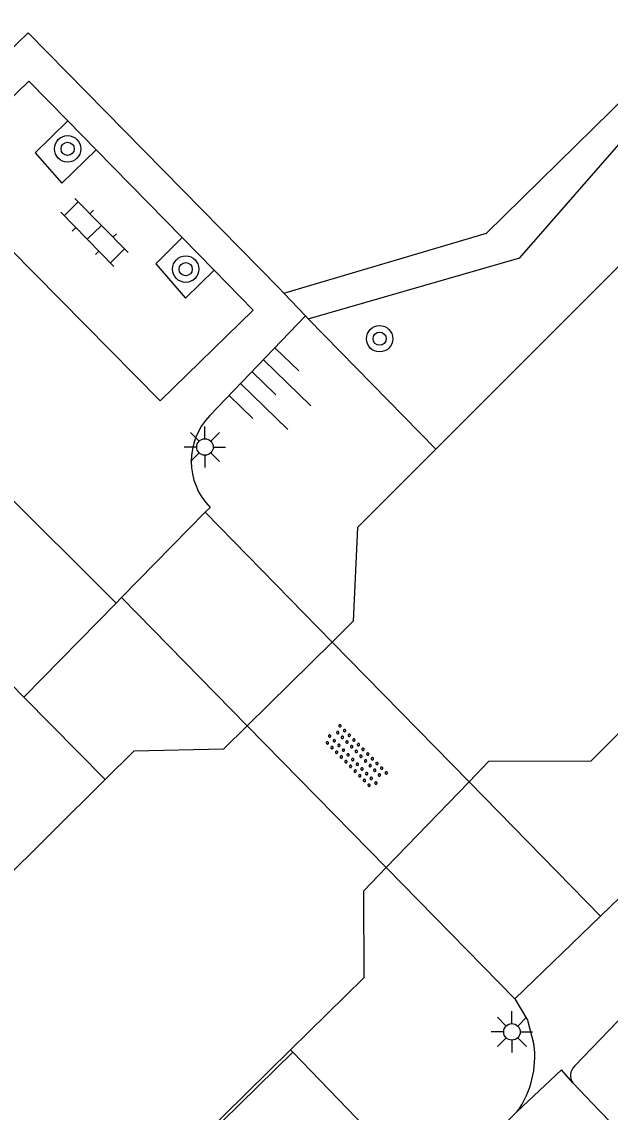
# Model space of a CAD drawing. Extents: x 128000 to 131008, y 398996 to 402500.
# Drawn here: x 129389.05 to 129406.89, y 399421.02 to 399454.05 of the extents above; entities that cross this region are included whole.
import ezdxf

# ---------------------------------------------------------------- set-up
doc = ezdxf.new("R2010")
doc.units = 0
for name, color, linetype in [('gg-afsc-erfafscheiding', 7, 'Continuous'), ('gg-afsc-muur', 7, 'Continuous'), ('gg-bbg-luifel en loopbrug', 7, 'Continuous'), ('gg-knt-verharding', 7, 'Continuous'), ('gg-kntw-beschoeiing', 7, 'Continuous'), ('gg-kwrk-kunstwerk niveau 01', 7, 'Continuous'), ('gt-grn-groengrens', 7, 'Continuous'), ('gt-grn-vlakafsluiter', 7, 'Continuous'), ('gt-symb-boom', 7, 'Continuous'), ('gt-symb-klinker verharding', 7, 'Continuous'), ('gt-symb-lichtmast', 7, 'Continuous'), ('gt-symb-overige verharding', 7, 'Continuous'), ('gt-symb-talud symbool', 7, 'Continuous')]:
    doc.layers.add(name, color=color, linetype=linetype)

# ---------------------------------------------------------------- blocks, each defined once
blk = doc.blocks.new('gt0-BOOM')
at = {"layer": 'gt-symb-boom'}
for radius in [0.4, 0.2]:
    blk.add_circle((0, 0), radius, dxfattribs=at)
blk = doc.blocks.new('gt0-KL1')
at = {"layer": 'gt-symb-klinker verharding'}
for p, q in [((-0.5, 0.3), (-0.5, 0.45)), ((0.5, 0.3), (0.5, 0.45)), ((-1.15, 0.3), (1.15, 0.3)), ((-1, -0.3), (-1, 0.3)), ((0, -0.3), (0, 0.3)), ((1, -0.3), (1, 0.3)), ((-1.15, -0.3), (1.15, -0.3)), ((-0.5, -0.45), (-0.5, -0.3)), ((0.5, -0.45), (0.5, -0.3))]:
    blk.add_line(p, q, dxfattribs=at)
blk = doc.blocks.new('gt0-OVH')
at = {"layer": 'gt-symb-overige verharding'}
for points in [[(-0.972, 0.298), (-0.967, 0.308), (-0.965, 0.319), (-0.966, 0.33), (-0.971, 0.34), (-0.978, 0.348), (-0.988, 0.353), (-0.999, 0.355), (-1.01, 0.354), (-1.02, 0.349), (-1.028, 0.342), (-1.033, 0.332), (-1.035, 0.321), (-1.034, 0.31), (-1.029, 0.3), (-1.022, 0.292), (-1.012, 0.287), (-1.001, 0.285), (-0.99, 0.286), (-0.98, 0.291)], [(-0.772, 0.298), (-0.767, 0.308), (-0.765, 0.319), (-0.766, 0.33), (-0.771, 0.34), (-0.778, 0.348), (-0.788, 0.353), (-0.799, 0.355), (-0.81, 0.354), (-0.82, 0.349), (-0.828, 0.342), (-0.833, 0.332), (-0.835, 0.321), (-0.834, 0.31), (-0.829, 0.3), (-0.822, 0.292), (-0.812, 0.287), (-0.801, 0.285), (-0.79, 0.286), (-0.78, 0.291)], [(-0.572, 0.298), (-0.567, 0.308), (-0.565, 0.319), (-0.566, 0.33), (-0.571, 0.34), (-0.578, 0.348), (-0.588, 0.353), (-0.599, 0.355), (-0.61, 0.354), (-0.62, 0.349), (-0.628, 0.342), (-0.633, 0.332), (-0.635, 0.321), (-0.634, 0.31), (-0.629, 0.3), (-0.622, 0.292), (-0.612, 0.287), (-0.601, 0.285), (-0.59, 0.286), (-0.58, 0.291)], [(-0.372, 0.298), (-0.367, 0.308), (-0.365, 0.319), (-0.366, 0.33), (-0.371, 0.34), (-0.378, 0.348), (-0.388, 0.353), (-0.399, 0.355), (-0.41, 0.354), (-0.42, 0.349), (-0.428, 0.342), (-0.433, 0.332), (-0.435, 0.321), (-0.434, 0.31), (-0.429, 0.3), (-0.422, 0.292), (-0.412, 0.287), (-0.401, 0.285), (-0.39, 0.286), (-0.38, 0.291)], [(-0.172, 0.298), (-0.167, 0.308), (-0.165, 0.319), (-0.166, 0.33), (-0.171, 0.34), (-0.178, 0.348), (-0.188, 0.353), (-0.199, 0.355), (-0.21, 0.354), (-0.22, 0.349), (-0.228, 0.342), (-0.233, 0.332), (-0.235, 0.321), (-0.234, 0.31), (-0.229, 0.3), (-0.222, 0.292), (-0.212, 0.287), (-0.201, 0.285), (-0.19, 0.286), (-0.18, 0.291)], [(0.028, 0.298), (0.033, 0.308), (0.035, 0.319), (0.034, 0.33), (0.029, 0.34), (0.022, 0.348), (0.012, 0.353), (0.001, 0.355), (-0.01, 0.354), (-0.02, 0.349), (-0.028, 0.342), (-0.033, 0.332), (-0.035, 0.321), (-0.034, 0.31), (-0.029, 0.3), (-0.022, 0.292), (-0.012, 0.287), (-0.001, 0.285), (0.01, 0.286), (0.02, 0.291)], [(0.228, 0.298), (0.233, 0.308), (0.235, 0.319), (0.234, 0.33), (0.229, 0.34), (0.222, 0.348), (0.212, 0.353), (0.201, 0.355), (0.19, 0.354), (0.18, 0.349), (0.172, 0.342), (0.167, 0.332), (0.165, 0.321), (0.166, 0.31), (0.171, 0.3), (0.178, 0.292), (0.188, 0.287), (0.199, 0.285), (0.21, 0.286), (0.22, 0.291)], [(0.428, 0.298), (0.433, 0.308), (0.435, 0.319), (0.434, 0.33), (0.429, 0.34), (0.422, 0.348), (0.412, 0.353), (0.401, 0.355), (0.39, 0.354), (0.38, 0.349), (0.372, 0.342), (0.367, 0.332), (0.365, 0.321), (0.366, 0.31), (0.371, 0.3), (0.378, 0.292), (0.388, 0.287), (0.399, 0.285), (0.41, 0.286), (0.42, 0.291)], [(0.628, 0.298), (0.633, 0.308), (0.635, 0.319), (0.634, 0.33), (0.629, 0.34), (0.622, 0.348), (0.612, 0.353), (0.601, 0.355), (0.59, 0.354), (0.58, 0.349), (0.572, 0.342), (0.567, 0.332), (0.565, 0.321), (0.566, 0.31), (0.571, 0.3), (0.578, 0.292), (0.588, 0.287), (0.599, 0.285), (0.61, 0.286), (0.62, 0.291)], [(0.828, 0.298), (0.833, 0.308), (0.835, 0.319), (0.834, 0.33), (0.829, 0.34), (0.822, 0.348), (0.812, 0.353), (0.801, 0.355), (0.79, 0.354), (0.78, 0.349), (0.772, 0.342), (0.767, 0.332), (0.765, 0.321), (0.766, 0.31), (0.771, 0.3), (0.778, 0.292), (0.788, 0.287), (0.799, 0.285), (0.81, 0.286), (0.82, 0.291)], [(1.028, 0.298), (1.033, 0.308), (1.035, 0.319), (1.034, 0.33), (1.029, 0.34), (1.022, 0.348), (1.012, 0.353), (1.001, 0.355), (0.99, 0.354), (0.98, 0.349), (0.972, 0.342), (0.967, 0.332), (0.965, 0.321), (0.966, 0.31), (0.971, 0.3), (0.978, 0.292), (0.988, 0.287), (0.999, 0.285), (1.01, 0.286), (1.02, 0.291)], [(-0.872, 0.106), (-0.867, 0.116), (-0.865, 0.126), (-0.866, 0.137), (-0.871, 0.147), (-0.878, 0.156), (-0.888, 0.161), (-0.899, 0.163), (-0.91, 0.162), (-0.92, 0.157), (-0.928, 0.15), (-0.933, 0.14), (-0.935, 0.129), (-0.934, 0.118), (-0.929, 0.108), (-0.922, 0.1), (-0.912, 0.095), (-0.901, 0.092), (-0.89, 0.094), (-0.88, 0.098)], [(-0.672, 0.106), (-0.667, 0.116), (-0.665, 0.126), (-0.666, 0.137), (-0.671, 0.147), (-0.678, 0.156), (-0.688, 0.161), (-0.699, 0.163), (-0.71, 0.162), (-0.72, 0.157), (-0.728, 0.15), (-0.733, 0.14), (-0.735, 0.129), (-0.734, 0.118), (-0.729, 0.108), (-0.722, 0.1), (-0.712, 0.095), (-0.701, 0.092), (-0.69, 0.094), (-0.68, 0.098)], [(-0.472, 0.106), (-0.467, 0.116), (-0.465, 0.126), (-0.466, 0.137), (-0.471, 0.147), (-0.478, 0.156), (-0.488, 0.161), (-0.499, 0.163), (-0.51, 0.162), (-0.52, 0.157), (-0.528, 0.15), (-0.533, 0.14), (-0.535, 0.129), (-0.534, 0.118), (-0.529, 0.108), (-0.522, 0.1), (-0.512, 0.095), (-0.501, 0.092), (-0.49, 0.094), (-0.48, 0.098)], [(-0.272, 0.106), (-0.267, 0.116), (-0.265, 0.126), (-0.266, 0.137), (-0.271, 0.147), (-0.278, 0.156), (-0.288, 0.161), (-0.299, 0.163), (-0.31, 0.162), (-0.32, 0.157), (-0.328, 0.15), (-0.333, 0.14), (-0.335, 0.129), (-0.334, 0.118), (-0.329, 0.108), (-0.322, 0.1), (-0.312, 0.095), (-0.301, 0.092), (-0.29, 0.094), (-0.28, 0.098)], [(-0.072, 0.106), (-0.067, 0.116), (-0.065, 0.126), (-0.066, 0.137), (-0.071, 0.147), (-0.078, 0.156), (-0.088, 0.161), (-0.099, 0.163), (-0.11, 0.162), (-0.12, 0.157), (-0.128, 0.15), (-0.133, 0.14), (-0.135, 0.129), (-0.134, 0.118), (-0.129, 0.108), (-0.122, 0.1), (-0.112, 0.095), (-0.101, 0.092), (-0.09, 0.094), (-0.08, 0.098)], [(0.128, 0.106), (0.133, 0.116), (0.135, 0.126), (0.134, 0.137), (0.129, 0.147), (0.122, 0.156), (0.112, 0.161), (0.101, 0.163), (0.09, 0.162), (0.08, 0.157), (0.072, 0.15), (0.067, 0.14), (0.065, 0.129), (0.066, 0.118), (0.071, 0.108), (0.078, 0.1), (0.088, 0.095), (0.099, 0.092), (0.11, 0.094), (0.12, 0.098)], [(0.328, 0.106), (0.333, 0.116), (0.335, 0.126), (0.334, 0.137), (0.329, 0.147), (0.322, 0.156), (0.312, 0.161), (0.301, 0.163), (0.29, 0.162), (0.28, 0.157), (0.272, 0.15), (0.267, 0.14), (0.265, 0.129), (0.266, 0.118), (0.271, 0.108), (0.278, 0.1), (0.288, 0.095), (0.299, 0.092), (0.31, 0.094), (0.32, 0.098)], [(0.528, 0.106), (0.533, 0.116), (0.535, 0.126), (0.534, 0.137), (0.529, 0.147), (0.522, 0.156), (0.512, 0.161), (0.501, 0.163), (0.49, 0.162), (0.48, 0.157), (0.472, 0.15), (0.467, 0.14), (0.465, 0.129), (0.466, 0.118), (0.471, 0.108), (0.478, 0.1), (0.488, 0.095), (0.499, 0.092), (0.51, 0.094), (0.52, 0.098)], [(0.728, 0.106), (0.733, 0.116), (0.735, 0.126), (0.734, 0.137), (0.729, 0.147), (0.722, 0.156), (0.712, 0.161), (0.701, 0.163), (0.69, 0.162), (0.68, 0.157), (0.672, 0.15), (0.667, 0.14), (0.665, 0.129), (0.666, 0.118), (0.671, 0.108), (0.678, 0.1), (0.688, 0.095), (0.699, 0.092), (0.71, 0.094), (0.72, 0.098)], [(0.928, 0.106), (0.933, 0.116), (0.935, 0.126), (0.934, 0.137), (0.929, 0.147), (0.922, 0.156), (0.912, 0.161), (0.901, 0.163), (0.89, 0.162), (0.88, 0.157), (0.872, 0.15), (0.867, 0.14), (0.865, 0.129), (0.866, 0.118), (0.871, 0.108), (0.878, 0.1), (0.888, 0.095), (0.899, 0.092), (0.91, 0.094), (0.92, 0.098)], [(-0.972, -0.142), (-0.967, -0.132), (-0.965, -0.121), (-0.966, -0.11), (-0.971, -0.1), (-0.978, -0.092), (-0.988, -0.087), (-0.999, -0.085), (-1.01, -0.086), (-1.02, -0.091), (-1.028, -0.098), (-1.033, -0.108), (-1.035, -0.119), (-1.034, -0.13), (-1.029, -0.14), (-1.022, -0.148), (-1.012, -0.153), (-1.001, -0.155), (-0.99, -0.154), (-0.98, -0.149)], [(-0.872, -0.334), (-0.867, -0.324), (-0.865, -0.314), (-0.866, -0.303), (-0.871, -0.293), (-0.878, -0.284), (-0.888, -0.279), (-0.899, -0.277), (-0.91, -0.278), (-0.92, -0.283), (-0.928, -0.29), (-0.933, -0.3), (-0.935, -0.311), (-0.934, -0.322), (-0.929, -0.332), (-0.922, -0.34), (-0.912, -0.345), (-0.901, -0.348), (-0.89, -0.346), (-0.88, -0.342)], [(-0.772, -0.142), (-0.767, -0.132), (-0.765, -0.121), (-0.766, -0.11), (-0.771, -0.1), (-0.778, -0.092), (-0.788, -0.087), (-0.799, -0.085), (-0.81, -0.086), (-0.82, -0.091), (-0.828, -0.098), (-0.833, -0.108), (-0.835, -0.119), (-0.834, -0.13), (-0.829, -0.14), (-0.822, -0.148), (-0.812, -0.153), (-0.801, -0.155), (-0.79, -0.154), (-0.78, -0.149)], [(-0.672, -0.334), (-0.667, -0.324), (-0.665, -0.314), (-0.666, -0.303), (-0.671, -0.293), (-0.678, -0.284), (-0.688, -0.279), (-0.699, -0.277), (-0.71, -0.278), (-0.72, -0.283), (-0.728, -0.29), (-0.733, -0.3), (-0.735, -0.311), (-0.734, -0.322), (-0.729, -0.332), (-0.722, -0.34), (-0.712, -0.345), (-0.701, -0.348), (-0.69, -0.346), (-0.68, -0.342)], [(-0.572, -0.142), (-0.567, -0.132), (-0.565, -0.121), (-0.566, -0.11), (-0.571, -0.1), (-0.578, -0.092), (-0.588, -0.087), (-0.599, -0.085), (-0.61, -0.086), (-0.62, -0.091), (-0.628, -0.098), (-0.633, -0.108), (-0.635, -0.119), (-0.634, -0.13), (-0.629, -0.14), (-0.622, -0.148), (-0.612, -0.153), (-0.601, -0.155), (-0.59, -0.154), (-0.58, -0.149)], [(-0.472, -0.334), (-0.467, -0.324), (-0.465, -0.314), (-0.466, -0.303), (-0.471, -0.293), (-0.478, -0.284), (-0.488, -0.279), (-0.499, -0.277), (-0.51, -0.278), (-0.52, -0.283), (-0.528, -0.29), (-0.533, -0.3), (-0.535, -0.311), (-0.534, -0.322), (-0.529, -0.332), (-0.522, -0.34), (-0.512, -0.345), (-0.501, -0.348), (-0.49, -0.346), (-0.48, -0.342)], [(-0.372, -0.142), (-0.367, -0.132), (-0.365, -0.121), (-0.366, -0.11), (-0.371, -0.1), (-0.378, -0.092), (-0.388, -0.087), (-0.399, -0.085), (-0.41, -0.086), (-0.42, -0.091), (-0.428, -0.098), (-0.433, -0.108), (-0.435, -0.119), (-0.434, -0.13), (-0.429, -0.14), (-0.422, -0.148), (-0.412, -0.153), (-0.401, -0.155), (-0.39, -0.154), (-0.38, -0.149)], [(-0.272, -0.334), (-0.267, -0.324), (-0.265, -0.314), (-0.266, -0.303), (-0.271, -0.293), (-0.278, -0.284), (-0.288, -0.279), (-0.299, -0.277), (-0.31, -0.278), (-0.32, -0.283), (-0.328, -0.29), (-0.333, -0.3), (-0.335, -0.311), (-0.334, -0.322), (-0.329, -0.332), (-0.322, -0.34), (-0.312, -0.345), (-0.301, -0.348), (-0.29, -0.346), (-0.28, -0.342)], [(-0.172, -0.142), (-0.167, -0.132), (-0.165, -0.121), (-0.166, -0.11), (-0.171, -0.1), (-0.178, -0.092), (-0.188, -0.087), (-0.199, -0.085), (-0.21, -0.086), (-0.22, -0.091), (-0.228, -0.098), (-0.233, -0.108), (-0.235, -0.119), (-0.234, -0.13), (-0.229, -0.14), (-0.222, -0.148), (-0.212, -0.153), (-0.201, -0.155), (-0.19, -0.154), (-0.18, -0.149)], [(-0.072, -0.334), (-0.067, -0.324), (-0.065, -0.314), (-0.066, -0.303), (-0.071, -0.293), (-0.078, -0.284), (-0.088, -0.279), (-0.099, -0.277), (-0.11, -0.278), (-0.12, -0.283), (-0.128, -0.29), (-0.133, -0.3), (-0.135, -0.311), (-0.134, -0.322), (-0.129, -0.332), (-0.122, -0.34), (-0.112, -0.345), (-0.101, -0.348), (-0.09, -0.346), (-0.08, -0.342)], [(0.028, -0.142), (0.033, -0.132), (0.035, -0.121), (0.034, -0.11), (0.029, -0.1), (0.022, -0.092), (0.012, -0.087), (0.001, -0.085), (-0.01, -0.086), (-0.02, -0.091), (-0.028, -0.098), (-0.033, -0.108), (-0.035, -0.119), (-0.034, -0.13), (-0.029, -0.14), (-0.022, -0.148), (-0.012, -0.153), (-0.001, -0.155), (0.01, -0.154), (0.02, -0.149)], [(0.128, -0.334), (0.133, -0.324), (0.135, -0.314), (0.134, -0.303), (0.129, -0.293), (0.122, -0.284), (0.112, -0.279), (0.101, -0.277), (0.09, -0.278), (0.08, -0.283), (0.072, -0.29), (0.067, -0.3), (0.065, -0.311), (0.066, -0.322), (0.071, -0.332), (0.078, -0.34), (0.088, -0.345), (0.099, -0.348), (0.11, -0.346), (0.12, -0.342)], [(0.228, -0.142), (0.233, -0.132), (0.235, -0.121), (0.234, -0.11), (0.229, -0.1), (0.222, -0.092), (0.212, -0.087), (0.201, -0.085), (0.19, -0.086), (0.18, -0.091), (0.172, -0.098), (0.167, -0.108), (0.165, -0.119), (0.166, -0.13), (0.171, -0.14), (0.178, -0.148), (0.188, -0.153), (0.199, -0.155), (0.21, -0.154), (0.22, -0.149)], [(0.328, -0.334), (0.333, -0.324), (0.335, -0.314), (0.334, -0.303), (0.329, -0.293), (0.322, -0.284), (0.312, -0.279), (0.301, -0.277), (0.29, -0.278), (0.28, -0.283), (0.272, -0.29), (0.267, -0.3), (0.265, -0.311), (0.266, -0.322), (0.271, -0.332), (0.278, -0.34), (0.288, -0.345), (0.299, -0.348), (0.31, -0.346), (0.32, -0.342)], [(0.428, -0.142), (0.433, -0.132), (0.435, -0.121), (0.434, -0.11), (0.429, -0.1), (0.422, -0.092), (0.412, -0.087), (0.401, -0.085), (0.39, -0.086), (0.38, -0.091), (0.372, -0.098), (0.367, -0.108), (0.365, -0.119), (0.366, -0.13), (0.371, -0.14), (0.378, -0.148), (0.388, -0.153), (0.399, -0.155), (0.41, -0.154), (0.42, -0.149)], [(0.528, -0.334), (0.533, -0.324), (0.535, -0.314), (0.534, -0.303), (0.529, -0.293), (0.522, -0.284), (0.512, -0.279), (0.501, -0.277), (0.49, -0.278), (0.48, -0.283), (0.472, -0.29), (0.467, -0.3), (0.465, -0.311), (0.466, -0.322), (0.471, -0.332), (0.478, -0.34), (0.488, -0.345), (0.499, -0.348), (0.51, -0.346), (0.52, -0.342)], [(0.628, -0.142), (0.633, -0.132), (0.635, -0.121), (0.634, -0.11), (0.629, -0.1), (0.622, -0.092), (0.612, -0.087), (0.601, -0.085), (0.59, -0.086), (0.58, -0.091), (0.572, -0.098), (0.567, -0.108), (0.565, -0.119), (0.566, -0.13), (0.571, -0.14), (0.578, -0.148), (0.588, -0.153), (0.599, -0.155), (0.61, -0.154), (0.62, -0.149)], [(0.728, -0.334), (0.733, -0.324), (0.735, -0.314), (0.734, -0.303), (0.729, -0.293), (0.722, -0.284), (0.712, -0.279), (0.701, -0.277), (0.69, -0.278), (0.68, -0.283), (0.672, -0.29), (0.667, -0.3), (0.665, -0.311), (0.666, -0.322), (0.671, -0.332), (0.678, -0.34), (0.688, -0.345), (0.699, -0.348), (0.71, -0.346), (0.72, -0.342)], [(0.828, -0.142), (0.833, -0.132), (0.835, -0.121), (0.834, -0.11), (0.829, -0.1), (0.822, -0.092), (0.812, -0.087), (0.801, -0.085), (0.79, -0.086), (0.78, -0.091), (0.772, -0.098), (0.767, -0.108), (0.765, -0.119), (0.766, -0.13), (0.771, -0.14), (0.778, -0.148), (0.788, -0.153), (0.799, -0.155), (0.81, -0.154), (0.82, -0.149)], [(0.928, -0.334), (0.933, -0.324), (0.935, -0.314), (0.934, -0.303), (0.929, -0.293), (0.922, -0.284), (0.912, -0.279), (0.901, -0.277), (0.89, -0.278), (0.88, -0.283), (0.872, -0.29), (0.867, -0.3), (0.865, -0.311), (0.866, -0.322), (0.871, -0.332), (0.878, -0.34), (0.888, -0.345), (0.899, -0.348), (0.91, -0.346), (0.92, -0.342)], [(1.028, -0.142), (1.033, -0.132), (1.035, -0.121), (1.034, -0.11), (1.029, -0.1), (1.022, -0.092), (1.012, -0.087), (1.001, -0.085), (0.99, -0.086), (0.98, -0.091), (0.972, -0.098), (0.967, -0.108), (0.965, -0.119), (0.966, -0.13), (0.971, -0.14), (0.978, -0.148), (0.988, -0.153), (0.999, -0.155), (1.01, -0.154), (1.02, -0.149)]]:
    blk.add_lwpolyline(points, close=True, dxfattribs=at)
blk = doc.blocks.new('gt0-LMAST')
at = {"layer": 'gt-symb-lichtmast'}
for p, q in [((-0.182, 0.173), (-0.447, 0.438)), ((-0.005, 0.246), (-0.005, 0.621)), ((0.172, 0.173), (0.437, 0.438)), ((-0.255, -0.004), (-0.63, -0.004)), ((-0.182, -0.181), (-0.447, -0.446)), ((-0.005, -0.254), (-0.005, -0.629)), ((0.437, -0.446), (0.172, -0.181)), ((0.245, -0.004), (0.62, -0.004))]:
    blk.add_line(p, q, dxfattribs=at)
blk.add_circle((-0.005, -0.004), 0.25, dxfattribs=at)
blk = doc.blocks.new('gt0-TALUD_1')
at = {"layer": 'gt-symb-talud symbool'}
for p, q in [((-1, -1), (-1, 0)), ((-0.5, -2), (-0.5, 0)), ((0.5, -2), (0.5, 0)), ((1, -1), (1, 0)), ((0, -1), (0, 0))]:
    blk.add_line(p, q, dxfattribs=at)

msp = doc.modelspace()

# ---------------------------------------------------------------- linework, layer by layer
at = {"layer": 'gg-afsc-erfafscheiding'}
for p, q in [((129389.116, 399433.596), (129380.416, 399442.443)), ((129391.576, 399431.094), (129389.116, 399433.596)), ((129397.273, 399422.836), (129397.2, 399422.911))]:
    msp.add_line(p, q, dxfattribs=at)
msp.add_lwpolyline([(129396.992, 399445.835), (129403.142, 399447.645), (129407.466, 399451.884), (129411.386, 399464.04), (129411.987, 399466.453)], dxfattribs=at)
at = {"layer": 'gg-afsc-muur'}
msp.add_lwpolyline([(129386.18, 399451.212), (129386.415, 399450.993), (129389.243, 399453.716), (129396.846, 399445.989)], dxfattribs=at)
at = {"layer": 'gg-bbg-luifel en loopbrug'}
msp.add_line((129400.451, 399419.549), (129397.273, 399422.836), dxfattribs=at)
msp.add_lwpolyline([(129400.451, 399419.549), (129396.735, 399415.907), (129393.535, 399419.172), (129397.273, 399422.836)], dxfattribs=at)
at = {"layer": 'gg-knt-verharding'}
for p, q in [((129389.264, 399452.254), (129390.447, 399451.049)), ((129390.447, 399451.049), (129391.305, 399450.174)), ((129391.305, 399450.174), (129393.912, 399447.518)), ((129393.912, 399447.518), (129394.883, 399446.53)), ((129394.883, 399446.53), (129396.071, 399445.319)), ((129396.846, 399445.989), (129396.992, 399445.835)), ((129396.992, 399445.835), (129397.65, 399445.14)), ((129397.65, 399445.14), (129394.75, 399442.12)), ((129391.91, 399436.44), (129387.97, 399440.37)), ((129394.759, 399439.34), (129394.616, 399439.194)), ((129392.078, 399436.611), (129391.91, 399436.44)), ((129407.187, 399427.538), (129406.589, 399426.961)), ((129405.802, 399422.411), (129407.64, 399424.32)), ((129406.558, 399421.071), (129405.754, 399421.907)), ((129401.492, 399418.472), (129404.07, 399421.04)), ((129406.558, 399421.071), (129420.186, 399407.182))]:
    msp.add_line(p, q, dxfattribs=at)
for points in [[(129397.733, 399445.055), (129404.151, 399446.899), (129408.267, 399451.617), (129409.395, 399451.206), (129410.627, 399454.589), (129409.499, 399455), (129412.721, 399463.843), (129413.881, 399463.478), (129414.943, 399465.931), (129418.739, 399471.832), (129419.915, 399473.084), (129420.535, 399472.432), (129422.206, 399474.157), (129421.656, 399474.737), (129428.38, 399481.12), (129429.1, 399480.296), (129432.188, 399482.994)], [(129389.264, 399452.254), (129386.41, 399449.481), (129393.25, 399442.567), (129396.071, 399445.319)], [(129390.447, 399451.049), (129389.456, 399450.077), (129390.27, 399449.158), (129391.305, 399450.174)], [(129393.912, 399447.518), (129393.111, 399446.715), (129394.019, 399445.682), (129394.883, 399446.53)], [(129397.65, 399445.14), (129397.732, 399445.055), (129397.733, 399445.055)], [(129404, 399424.46), (129404.38, 399423.805), (129404.577, 399423.074)], [(129405.754, 399421.907), (129405.411, 399422.306), (129404.07, 399421.04)]]:
    msp.add_lwpolyline(points, dxfattribs=at)
for centre, radius, start, end in [((129396.184, 399440.735), 1.994, 135.9798, 224.3912), ((129401.733, 399422.703), 2.868, 324.5666, 7.4405), ((129406.069, 399422.131), 0.387, 133.6452, 215.4741)]:
    msp.add_arc(centre, radius, start, end, dxfattribs=at)
at = {"layer": 'gg-kntw-beschoeiing'}
for p, q in [((129398.463, 399435.263), (129395.888, 399432.728)), ((129391.576, 399431.094), (129367.633, 399407.354)), ((129400.102, 399428.432), (129402.608, 399431.028)), ((129397.2, 399422.911), (129376.677, 399402.775))]:
    msp.add_line(p, q, dxfattribs=at)
for points in [[(129449.284, 399484.336), (129429.43, 399464.74), (129424.98, 399450.32), (129406.3, 399431.65), (129403.2, 399431.64), (129402.608, 399431.028)], [(129432.927, 399482.148), (129414.94, 399464.37), (129410.61, 399450.11), (129401.603, 399441.103)], [(129401.603, 399441.103), (129399.23, 399438.73), (129399.1, 399435.89), (129398.463, 399435.263)], [(129395.888, 399432.728), (129395.17, 399432.02), (129392.45, 399431.96), (129391.576, 399431.094)], [(129400.102, 399428.432), (129399.41, 399427.72), (129399.42, 399425.09), (129397.2, 399422.911)]]:
    msp.add_lwpolyline(points, dxfattribs=at)
at = {"layer": 'gg-kwrk-kunstwerk niveau 01'}
for p, q in [((129392.078, 399436.611), (129394.616, 399439.194)), ((129394.616, 399439.194), (129398.463, 399435.263)), ((129395.888, 399432.728), (129392.078, 399436.611)), ((129398.463, 399435.263), (129402.608, 399431.028)), ((129400.102, 399428.432), (129395.888, 399432.728)), ((129402.608, 399431.028), (129406.589, 399426.961)), ((129404, 399424.46), (129400.102, 399428.432)), ((129406.589, 399426.961), (129404, 399424.46))]:
    msp.add_line(p, q, dxfattribs=at)
at = {"layer": 'gt-grn-groengrens'}
msp.add_line((129391.91, 399436.44), (129389.116, 399433.596), dxfattribs=at)
at = {"layer": 'gt-grn-vlakafsluiter'}
msp.add_line((129397.733, 399445.055), (129401.603, 399441.103), dxfattribs=at)

# ---------------------------------------------------------------- block references
at = {"layer": 'gt-symb-boom'}
for p in [(129390.443, 399450.201), (129394.021, 399446.558), (129399.899, 399444.45)]:
    msp.add_blockref('gt0-BOOM', p, dxfattribs=at)
at = {"layer": 'gt-symb-klinker verharding', "rotation": -45.48623256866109}
msp.add_blockref('gt0-KL1', (129391.253, 399447.671), dxfattribs=at)
at = {"layer": 'gt-symb-lichtmast'}
for p in [(129394.609, 399441.174), (129403.914, 399423.458)]:
    msp.add_blockref('gt0-LMAST', p, dxfattribs=at)
at = {"layer": 'gt-symb-overige verharding', "rotation": -45.44539991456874}
msp.add_blockref('gt0-OVH', (129399.17, 399431.787), dxfattribs=at)
at = {"layer": 'gt-symb-talud symbool', "xscale": 0.9999699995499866, "yscale": 0.9999699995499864, "rotation": 45.891375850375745}
msp.add_blockref('gt0-TALUD_1', (129396.032, 399443.451), dxfattribs=at)

doc.saveas('drawing.dxf')
